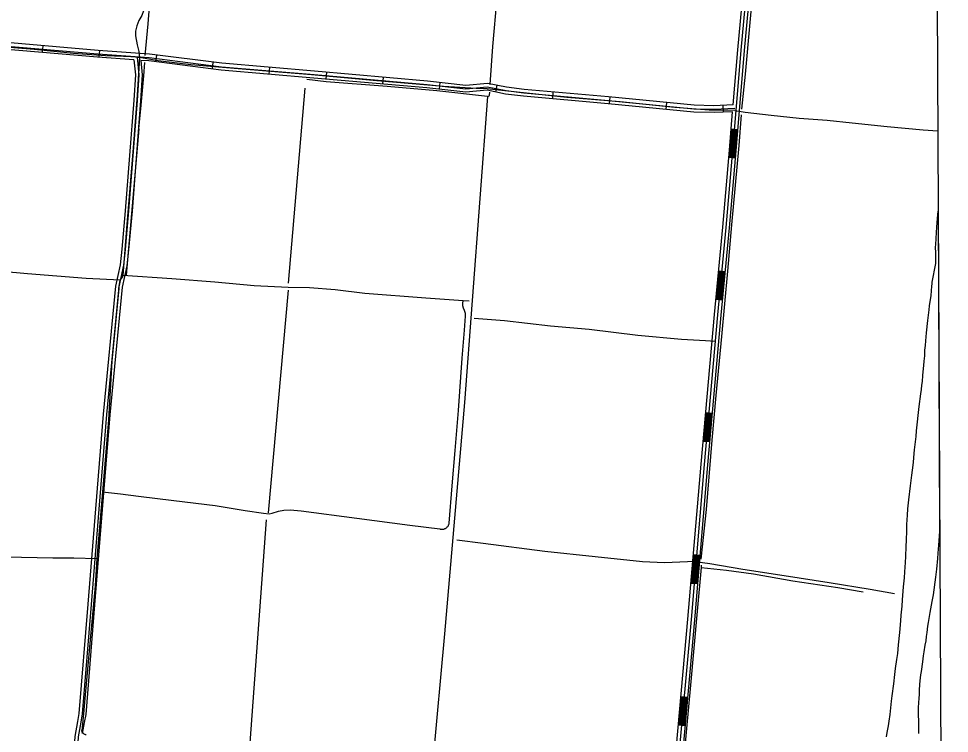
# Model space of a CAD drawing. Extents: x 3419139 to 3457078, y 540382 to 565875.
# Drawn here: x 3450842 to 3454925, y 553912 to 557047 of the extents above; entities that cross this region are included whole.
import ezdxf

# ---------------------------------------------------------------- set-up
doc = ezdxf.new("R2010")
doc.units = 0
for name, color, linetype in [('V-DTCH-CNTR', 7, 'Continuous'), ('V-GRID-FRAM', 7, 'Continuous'), ('V-ROAD-CNTR', 7, 'Continuous'), ('V-SITE-VEGE', 7, 'Continuous'), ('V-TOPO-SHOR', 7, 'Continuous')]:
    doc.layers.add(name, color=color, linetype=linetype)

msp = doc.modelspace()

# ---------------------------------------------------------------- linework, layer by layer
at = {"layer": 'V-DTCH-CNTR'}
for p, q in [((3451282.2, 555862.3), (3451288.4, 555899.2)), ((3451210.3, 554970.8), (3451185.7, 554678.4)), ((3451126.7, 553996.8), (3451119.6, 553924.7))]:
    msp.add_line(p, q, dxfattribs=at)
for points in [[(3451432.9, 557549.1), (3451407.5, 557245.6), (3451390.3, 557080.4), (3451382.2, 557059.7), (3451370.1, 557038.5), (3451360.6, 557014.6), (3451355, 556992), (3451355.3, 556971.2), (3451361.7, 556932.1), (3451369.7, 556902.8), (3451372.5, 556876.7)], [(3450524.9, 556941.8), (3450580.2, 556942.2), (3450657.2, 556937.6), (3450748.7, 556926.5), (3450910.6, 556912), (3451083.6, 556895.3), (3451223.2, 556884.8), (3451303.1, 556881.7), (3451335, 556880.8), (3451355.1, 556879.5), (3451372.5, 556876.7)], [(3451372.5, 556876.7), (3451361.9, 556710.4), (3451345.5, 556479.3), (3451315.3, 556126.1), (3451300, 555920)], [(3451840.1, 556823.4), (3451598.4, 556844.2), (3451454, 556861.6), (3451372.5, 556876.7)], [(3453984.1, 556643.2), (3453872, 556645.8), (3453720.7, 556657.2), (3453480.7, 556681.8), (3453246.8, 556700.5), (3452934.7, 556734.8), (3452897.8, 556738.7), (3452849.1, 556740.6), (3452705.6, 556749.2), (3452413.4, 556774.1), (3452127.4, 556799.9), (3451840.1, 556823.4)], [(3453984.1, 556643.2), (3454028.7, 556636.6), (3454143.8, 556623.2), (3454266.6, 556609.7), (3454388.5, 556600.7), (3454499.3, 556590), (3454652.6, 556573.4), (3454810.1, 556559.6), (3454874.1, 556554.9)], [(3451288.4, 555899.2), (3451138.2, 555907.1), (3450880.8, 555926.8), (3450651, 555947.7), (3450528.2, 555960.6)], [(3451288.4, 555899.2), (3451293.7, 555906.6), (3451299.1, 555915), (3451300, 555920)], [(3452818.5, 555807.5), (3452792.7, 555809.3), (3452629.2, 555821.2), (3452361.4, 555841.4), (3452231.5, 555856.7), (3452117.8, 555866.5), (3452024.3, 555867.8), (3451875.1, 555875.3), (3451703.1, 555891.3), (3451515, 555904.9), (3451300, 555920)], [(3451282.2, 555862.3), (3451251.4, 555544.8), (3451236.5, 555287.1), (3451210.3, 554970.8)], [(3452803.3, 555741.6), (3452803.2, 555754), (3452797.9, 555765.8), (3452793.2, 555776.2), (3452790.8, 555786.7), (3452791, 555799.3), (3452792.7, 555809.3)], [(3452731, 554833.2), (3452744.4, 554997), (3452757.2, 555152.6), (3452771.6, 555327.7), (3452788.2, 555557.5), (3452797.9, 555680.1), (3452803.3, 555741.6)], [(3453899.1, 555631.1), (3453855.7, 555633.1), (3453750, 555638.8), (3453559, 555657.4), (3453345.7, 555682.6), (3453174.8, 555698.5), (3452974.4, 555720.8), (3452840, 555731)], [(3451210.3, 554970.8), (3451289.6, 554962.6), (3451368.3, 554951.8), (3451523.2, 554932.8), (3451705.2, 554910.5), (3451836.3, 554889.1), (3451916.3, 554878.2), (3451940.9, 554874.9), (3451954.3, 554876.9), (3451983, 554885.8), (3452005.5, 554890.6), (3452034.1, 554892.1), (3452082.4, 554887.3), (3452325.3, 554856.2), (3452558.1, 554824.5), (3452689.3, 554808.6)], [(3452689.3, 554808.6), (3452691.8, 554807.9), (3452694.4, 554807.4), (3452697, 554807.1), (3452699.6, 554807.1), (3452702.2, 554807.2), (3452704.7, 554807.6), (3452707.3, 554808.1), (3452709.8, 554808.9), (3452712.2, 554809.8), (3452714.5, 554810.9), (3452716.8, 554812.3), (3452718.9, 554813.8), (3452720.9, 554815.4), (3452722.7, 554817.2), (3452724.5, 554819.2), (3452726, 554821.3), (3452727.4, 554823.5), (3452728.6, 554825.8), (3452729.6, 554828.2), (3452730.4, 554830.6), (3452731, 554833.2)], [(3453809.8, 554666.3), (3453675, 554659.6), (3453578.7, 554664), (3453372.1, 554686.1), (3453150.1, 554709.4), (3452880.6, 554744.2), (3452764.7, 554759.8)], [(3450417.8, 554694.4), (3450463.1, 554696.5), (3450522.1, 554697.1), (3450624.7, 554696.6), (3450786.5, 554685.7), (3450992, 554681.4), (3451084.8, 554681.4), (3451185.7, 554678.4)], [(3451185.7, 554678.4), (3451178.4, 554559.2), (3451157.4, 554338.4), (3451132.5, 554064.2), (3451126.7, 553996.8)], [(3453809.8, 554666.3), (3453874.3, 554657.1), (3454018.8, 554632.1), (3454200, 554603.6), (3454397.7, 554574.2), (3454577.2, 554544.4), (3454684.5, 554524.6)], [(3451138.4, 553905.2), (3451136.4, 553905.7), (3451134.3, 553906.3), (3451132.3, 553907.2), (3451130.5, 553908.2), (3451128.7, 553909.4), (3451127, 553910.7), (3451125.5, 553912.2), (3451124.1, 553913.9), (3451122.9, 553915.6), (3451121.8, 553917.5), (3451121, 553919.4), (3451120.3, 553921.5), (3451119.8, 553923.6), (3451119.6, 553924.7)]]:
    msp.add_lwpolyline(points, dxfattribs=at)
at = {"layer": 'V-GRID-FRAM'}
msp.add_lwpolyline([(3423200.9, 563955.1), (3454837.9, 564093.1), (3454925.2, 545910.2), (3423272.3, 545772.1), (3423200.9, 563955.1)], dxfattribs=at)
at = {"layer": 'V-ROAD-CNTR'}
for p, q in [((3450946.8, 556898.1), (3450949.3, 556928)), ((3451196.1, 556876.9), (3451198.3, 556906.8)), ((3451444.5, 556857), (3451448.2, 556886.8)), ((3451692.5, 556825.7), (3451696.2, 556855.4)), ((3451942, 556802.9), (3451944.6, 556832.8)), ((3452191.1, 556781.6), (3452193.7, 556811.5)), ((3452440.1, 556759.9), (3452442.7, 556789.8)), ((3452688.7, 556736.8), (3452692, 556766.6)), ((3452935.4, 556724.7), (3452941.4, 556754.1)), ((3453185.1, 556694.6), (3453187.7, 556724.5)), ((3453434, 556672.6), (3453436.9, 556702.4)), ((3453682.8, 556648.3), (3453685.7, 556678.2)), ((3453934.3, 556636.5), (3453932.9, 556666.5)), ((3453967.9, 556563.4), (3453997.8, 556560.9)), ((3453957.4, 556438.9), (3453987.3, 556436.3)), ((3453912.8, 555941), (3453942.7, 555938.2)), ((3453901, 555816.6), (3453930.9, 555813.8)), ((3453856.3, 555318.5), (3453886.2, 555315.8)), ((3453845.3, 555194), (3453875.1, 555191.3)), ((3453802.6, 554695.8), (3453832.5, 554693.2)), ((3453792.1, 554571.2), (3453822, 554568.7)), ((3453748.1, 554073.2), (3453778, 554070.5)), ((3453736.9, 553948.7), (3453766.8, 553946))]:
    msp.add_line(p, q, dxfattribs=at)
for points in [[(3453743.6, 553710.8), (3453750.9, 553770.3), (3453808.5, 554409.6), (3453866.1, 555090.2), (3453924.5, 555746.1), (3453960.7, 556128.7), (3453989.9, 556466.5), (3454026.7, 556906.9), (3454095.8, 557647.2), (3454174.1, 558513.6), (3454238.3, 559210.9), (3454299.7, 559949.6), (3454368.1, 560749.2)], [(3453976.7, 556668.5), (3453996.9, 556909.6), (3454065.9, 557650), (3454144.2, 558516.4), (3454208.5, 559213.5), (3454269.8, 559952.2), (3454338.2, 560751.8)], [(3453343.2, 550823.7), (3453344.4, 550930), (3453379, 551270.2), (3453449.5, 551985.5), (3453525.2, 552823.2), (3453567.1, 553344.9), (3453572.2, 553383.2), (3453581, 553413.4), (3453591.7, 553439.5), (3453616, 553481.4), (3453658.6, 553543.1), (3453688, 553594.5), (3453720.1, 553656.5), (3453724.1, 553674.2), (3453736, 553771.9), (3453793.6, 554410.9), (3453851.2, 555091.5), (3453909.6, 555747.5), (3453945.8, 556130), (3453974.9, 556467.7), (3454011.8, 556908.2), (3454080.8, 557648.6)], [(3453976.7, 556668.5), (3453892.5, 556664.5), (3453805.3, 556666.5), (3453430.5, 556703), (3453060, 556735.7), (3452982.9, 556745.6), (3452899.2, 556762.7), (3452803.9, 556754), (3452635.5, 556773), (3452140.2, 556816.1), (3451733.8, 556850.7), (3451417.1, 556890.7), (3451191, 556907.4), (3450671.3, 556951.7), (3450551.3, 556958.7)], [(3451348, 556865.7), (3451188.6, 556877.5), (3450669.1, 556921.8), (3450557.1, 556928.4), (3450547.6, 556923.8), (3450540.8, 556915.2), (3450538.7, 556886.6), (3450545.6, 556773.1), (3450539.9, 556653.8), (3450513.5, 556221.1), (3450491, 555756.7), (3450466.3, 555243), (3450435, 554732.9), (3450430.3, 554555.5), (3450410.2, 554183.1), (3450384.9, 553657.6), (3450345.7, 553010)], [(3450670.2, 556936.8), (3451189.8, 556892.4), (3451415.6, 556875.8), (3451732.2, 556835.7), (3452138.9, 556801.2), (3452634, 556758.1), (3452803.8, 556739), (3452898.3, 556747.6), (3452980.5, 556730.8), (3453058.4, 556720.8), (3453429.2, 556688.1), (3453804.4, 556651.6), (3453892.7, 556649.5), (3453983.6, 556653.8)], [(3451361.9, 556878.3), (3451369.7, 556800), (3451362.6, 556687.6), (3451325, 556203), (3451310, 556034.4), (3451302.3, 555964.6), (3451282.2, 555870.9), (3451228.2, 555310.1), (3451201.8, 554986), (3451160.5, 554477.3), (3451121.6, 553997), (3451115.6, 553961.6), (3451103.7, 553896.8), (3451086.8, 553629.9), (3451066.8, 553379.9), (3451059.4, 553296.4), (3451039.7, 553044.9), (3451031.5, 552977.6), (3451017.3, 552795.4), (3450968.8, 552210.3), (3450928.7, 551821.3), (3450867.5, 551057.2)], [(3451348, 556865.7), (3451354.6, 556799.7), (3451347.7, 556688.6), (3451310.1, 556204.2), (3451295.1, 556035.9), (3451287.4, 555967), (3451267.4, 555873.1), (3451213.2, 555311.4), (3451186.9, 554987.2), (3451145.6, 554478.5), (3451106.7, 553998.9), (3451100.9, 553964.2), (3451088.8, 553898.7), (3451087.3, 553875.6)], [(3451378.4, 556863.5), (3451384.7, 556800.3), (3451377.6, 556686.5), (3451340, 556201.7), (3451324.9, 556032.9), (3451317.1, 555962.2), (3451297.1, 555868.6), (3451243.1, 555308.7), (3451216.8, 554984.8), (3451175.5, 554476.1), (3451136.5, 553995.2), (3451130.4, 553959), (3451121.7, 553911.7)], [(3453974.2, 556638.4), (3453892.8, 556634.5), (3453803.5, 556636.6), (3453427.8, 556673.2), (3453056.8, 556705.9), (3452978, 556716), (3452897.5, 556732.4), (3452803.6, 556723.9), (3452632.5, 556743.1), (3452137.6, 556786.2), (3451730.7, 556820.8), (3451414.1, 556860.9), (3451378.4, 556863.5)], [(3453706.2, 553662.9), (3453709.3, 553676.7), (3453721.1, 553773.5), (3453778.6, 554412.2), (3453836.2, 555092.8), (3453894.6, 555748.9), (3453930.8, 556131.4), (3453960, 556469), (3453974.2, 556638.4)], [(3453960.4, 556438.6), (3453963, 556468.8), (3453970.9, 556563.2)], [(3453963.3, 556438.4), (3453965.9, 556468.5), (3453973.9, 556562.9)], [(3453966.3, 556438.1), (3453968.9, 556468.3), (3453976.8, 556562.7)], [(3453969.3, 556437.9), (3453971.9, 556468), (3453979.8, 556562.4)], [(3453972.3, 556437.6), (3453974.9, 556467.7), (3453982.8, 556562.2)], [(3453975.3, 556437.4), (3453977.9, 556467.5), (3453985.8, 556561.9)], [(3453978.3, 556437.1), (3453980.9, 556467.2), (3453988.8, 556561.7)], [(3453981.3, 556436.8), (3453983.9, 556467), (3453991.8, 556561.4)], [(3453984.3, 556436.6), (3453986.9, 556466.7), (3453994.8, 556561.2)], [(3453904, 555816.3), (3453915.8, 555940.7)], [(3453907, 555816), (3453918.8, 555940.5)], [(3453910, 555815.7), (3453921.8, 555940.2)], [(3453913, 555815.5), (3453924.8, 555939.9)], [(3453916, 555815.2), (3453927.7, 555939.6)], [(3453919, 555814.9), (3453930.7, 555939.3)], [(3453921.9, 555814.6), (3453933.7, 555939)], [(3453924.9, 555814.3), (3453936.7, 555938.8)], [(3453927.9, 555814), (3453939.7, 555938.5)], [(3453848.2, 555193.7), (3453859.3, 555318.2)], [(3453851.2, 555193.5), (3453862.3, 555318)], [(3453854.2, 555193.2), (3453865.3, 555317.7)], [(3453857.2, 555192.9), (3453868.3, 555317.4)], [(3453860.2, 555192.7), (3453871.3, 555317.2)], [(3453863.2, 555192.4), (3453874.3, 555316.9)], [(3453866.2, 555192.1), (3453877.2, 555316.6)], [(3453869.2, 555191.9), (3453880.2, 555316.4)], [(3453872.1, 555191.6), (3453883.2, 555316.1)], [(3453795.1, 554570.9), (3453805.6, 554695.5)], [(3453798.1, 554570.7), (3453808.6, 554695.2)], [(3453801, 554570.4), (3453811.6, 554695)], [(3453804, 554570.2), (3453814.6, 554694.7)], [(3453807, 554569.9), (3453817.6, 554694.5)], [(3453810, 554569.7), (3453820.6, 554694.2)], [(3453813, 554569.4), (3453823.6, 554694)], [(3453816, 554569.2), (3453826.5, 554693.7)], [(3453819, 554568.9), (3453829.5, 554693.5)], [(3453739.9, 553948.5), (3453751.1, 554073)], [(3453742.8, 553948.2), (3453754.1, 554072.7)], [(3453745.8, 553947.9), (3453757, 554072.4)], [(3453748.8, 553947.7), (3453760, 554072.1)], [(3453751.8, 553947.4), (3453763, 554071.9)], [(3453754.8, 553947.1), (3453766, 554071.6)], [(3453757.8, 553946.8), (3453769, 554071.3)], [(3453760.8, 553946.6), (3453772, 554071.1)], [(3453763.8, 553946.3), (3453775, 554070.8)]]:
    msp.add_lwpolyline(points, dxfattribs=at)
at = {"layer": 'V-SITE-VEGE'}
for p, q in [((3454872.3, 556152.2), (3454874.4, 556186.5)), ((3454874.4, 556186.5), (3454875.8, 556201.5)), ((3454875.8, 556201.5), (3454882.5, 554816.1)), ((3454870.4, 556131.1), (3454872.3, 556152.2)), ((3454867.5, 556081.4), (3454868.9, 556109.5)), ((3454868.9, 556109.5), (3454870.4, 556131.1)), ((3454865, 556042.2), (3454865.2, 556057.2)), ((3454865.2, 556057.2), (3454867.5, 556081.4)), ((3454865.7, 556021.6), (3454865, 556042.2)), ((3454866.4, 556007.1), (3454865.7, 556021.6)), ((3454849.7, 555890.8), (3454865.5, 555972)), ((3454865.5, 555972), (3454866.2, 555985.6)), ((3454866.1, 555994.8), (3454866.4, 556007.1)), ((3454866.2, 555985.6), (3454866.1, 555994.8)), ((3454849.3, 555884.1), (3454849.7, 555890.8)), ((3454844.6, 555832.8), (3454848, 555872.8)), ((3454848, 555872.8), (3454849.3, 555884.1)), ((3454838.5, 555787.6), (3454844.6, 555832.8)), ((3454831.1, 555722.1), (3454836.8, 555769.5)), ((3454836.8, 555769.5), (3454838.5, 555787.6)), ((3454825.3, 555668), (3454831.1, 555722.1)), ((3454822.3, 555633.7), (3454825.3, 555668)), ((3454818.1, 555592.3), (3454819.8, 555612.5)), ((3454819.8, 555612.5), (3454822.3, 555633.7)), ((3454815.2, 555544.2), (3454817, 555567.6)), ((3454817, 555567.6), (3454817.3, 555588.8)), ((3454817.3, 555588.8), (3454818.1, 555592.3)), ((3454810.6, 555498.2), (3454812.8, 555525.5)), ((3454812.8, 555525.5), (3454815.2, 555544.2)), ((3454806.7, 555455.4), (3454808.5, 555481.6)), ((3454808.5, 555481.6), (3454810.6, 555498.2)), ((3454804.3, 555438.5), (3454806.7, 555455.4)), ((3454792.9, 555345.1), (3454799.8, 555400.6)), ((3454799.8, 555400.6), (3454802.6, 555420.1)), ((3454802.6, 555420.1), (3454804.3, 555438.5)), ((3454781.6, 555238), (3454792.9, 555345.1)), ((3454779.5, 555213.2), (3454781.6, 555238)), ((3454775.4, 555178.2), (3454779.5, 555213.2)), ((3454768.8, 555121.6), (3454772.9, 555154.9)), ((3454772.9, 555154.9), (3454775.4, 555178.2)), ((3454767.1, 555099.7), (3454768.8, 555121.6)), ((3454764, 555066.1), (3454767.1, 555099.7)), ((3454754.5, 554997.9), (3454761.2, 555044.5)), ((3454761.2, 555044.5), (3454764, 555066.1)), ((3454746.8, 554936), (3454754.5, 554997.9)), ((3454743.3, 554896), (3454746.8, 554936)), ((3454739, 554828.4), (3454741.4, 554868.4)), ((3454741.4, 554868.4), (3454743.3, 554896)), ((3454738.2, 554800.8), (3454739, 554828.4)), ((3454736.5, 554759.4), (3454738.2, 554800.8)), ((3454881.7, 554798.9), (3454877.9, 554737.3)), ((3454882.5, 554816.1), (3454881.7, 554798.9)), ((3454735.7, 554731.8), (3454736.5, 554759.4)), ((3454733.6, 554687.9), (3454735.7, 554731.8)), ((3454877.9, 554737.3), (3454874.8, 554701.6)), ((3454732.1, 554660.6), (3454733.6, 554687.9)), ((3454873.7, 554678.6), (3454868.7, 554631.6)), ((3454874.8, 554701.6), (3454873.7, 554678.6)), ((3454729.3, 554620.3), (3454732.1, 554660.6)), ((3454868.7, 554631.6), (3454864.7, 554597.6)), ((3454724.4, 554553.8), (3454727.9, 554593.8)), ((3454727.9, 554593.8), (3454729.3, 554620.3)), ((3454864.7, 554597.6), (3454861.8, 554574.3)), ((3454719.3, 554497.5), (3454724.4, 554553.8)), ((3454857, 554541.8), (3454853.5, 554519.9)), ((3454861.8, 554574.3), (3454857, 554541.8)), ((3454853.5, 554519.9), (3454848.1, 554489.8)), ((3454713.9, 554430), (3454717.4, 554469.6)), ((3454717.4, 554469.6), (3454719.3, 554497.5)), ((3454848.1, 554489.8), (3454839.9, 554442.2)), ((3454712.5, 554405.9), (3454713.9, 554430)), ((3454836.4, 554424.8), (3454832.5, 554398.7)), ((3454839.9, 554442.2), (3454836.4, 554424.8)), ((3454707.8, 554353.9), (3454712.5, 554405.9)), ((3454829.7, 554381.7), (3454826.5, 554354.9)), ((3454832.5, 554398.7), (3454829.7, 554381.7)), ((3454702.7, 554299.4), (3454707.8, 554353.9)), ((3454826.5, 554354.9), (3454823.7, 554336.5)), ((3454698.5, 554261.6), (3454702.7, 554299.4)), ((3454818.1, 554298), (3454813.4, 554270.1)), ((3454821.3, 554317.4), (3454818.1, 554298)), ((3454823.7, 554336.5), (3454821.3, 554317.4)), ((3454694.2, 554235.5), (3454698.5, 554261.6)), ((3454813.4, 554270.1), (3454810.7, 554252)), ((3454689, 554195.9), (3454694.2, 554235.5)), ((3454807.4, 554225.5), (3454800.7, 554183.8)), ((3454810.7, 554252), (3454807.4, 554225.5)), ((3454685.7, 554169.4), (3454689, 554195.9)), ((3454800.7, 554183.8), (3454798.3, 554167.9)), ((3454681.2, 554129), (3454685.7, 554169.4)), ((3454795.8, 554142.8), (3454794.8, 554126.5)), ((3454798.3, 554167.9), (3454795.8, 554142.8)), ((3454674.7, 554076.4), (3454681.2, 554129)), ((3454792.7, 554101.4), (3454792.1, 554085.5)), ((3454794.8, 554126.5), (3454792.7, 554101.4)), ((3454664.9, 553995), (3454671.5, 554052.7)), ((3454671.5, 554052.7), (3454674.7, 554076.4)), ((3454791.4, 554062.8), (3454790.1, 554048.7)), ((3454792.1, 554085.5), (3454791.4, 554062.8)), ((3454788.6, 554022.8), (3454788.3, 554002.7)), ((3454790.1, 554048.7), (3454788.6, 554022.8)), ((3454660.9, 553964.6), (3454664.9, 553995)), ((3454788.3, 554002.7), (3454788.4, 553989.2)), ((3454788.4, 553989.2), (3454789.2, 553969.3)), ((3454789.2, 553969.3), (3454789, 553957.7)), ((3454653, 553915.9), (3454658.1, 553944.9)), ((3454658.1, 553944.9), (3454660.9, 553964.6)), ((3454789, 553957.7), (3454789.3, 553931.4)), ((3454789.3, 553931.4), (3454789.7, 553910.9)), ((3454648.8, 553896.5), (3454653, 553915.9))]:
    msp.add_line(p, q, dxfattribs=at)
at = {"layer": 'V-TOPO-SHOR'}
for p, q in [((3452097.4, 556742.2), (3452024.8, 555886.9)), ((3451369.7, 556562.6), (3451314.7, 555921.9)), ((3452024.9, 555856.3), (3451937.6, 554878.8)), ((3451858, 553870.7), (3451930.1, 554848.2))]:
    msp.add_line(p, q, dxfattribs=at)
for points in [[(3454015.4, 556649.6), (3454030.5, 556803.4), (3454051.4, 557029.1), (3454071.6, 557253.8), (3454098.1, 557575.2)], [(3451398.1, 556884.6), (3451411.2, 557024.2), (3451423, 557174.5), (3451435.2, 557318.7), (3451448, 557473.8), (3451454.4, 557558.6)], [(3452910.8, 556758), (3452923.1, 556923.9), (3452940.9, 557139.8), (3452959.1, 557358.6), (3452975.9, 557557.9)], [(3451369.7, 556562.6), (3451379.6, 556666.8), (3451391.3, 556796.3), (3451396.6, 556854.7)], [(3452898.5, 556705.4), (3452677.5, 556729.4), (3452458.4, 556748.5), (3452191, 556770.1), (3452106.9, 556779)], [(3452898.5, 556705.4), (3452798.1, 555363.5), (3452710.9, 554347.8), (3452659.9, 553790.3)], [(3452898.5, 556705.4), (3452904, 556706.9), (3452906, 556708.5), (3452907.3, 556711), (3452909.5, 556723.7)], [(3453836.8, 554676.4), (3453860.2, 554894.2), (3453884.4, 555197.7), (3453902.5, 555393.8), (3453926.5, 555652), (3453954, 555938.8), (3453971.6, 556142.4), (3454003.4, 556490.7), (3454013.6, 556625)], [(3453836.7, 554649.1), (3453835.8, 554639.3), (3453819.5, 554447.5), (3453789.5, 554123.4), (3453763.1, 553838.2), (3453751.7, 553704.3)], [(3453835.8, 554639.3), (3453947.2, 554627.9), (3454066.1, 554611), (3454239.1, 554581.4), (3454436.3, 554551.4), (3454547.1, 554533.3)]]:
    msp.add_lwpolyline(points, dxfattribs=at)

doc.saveas('drawing.dxf')
